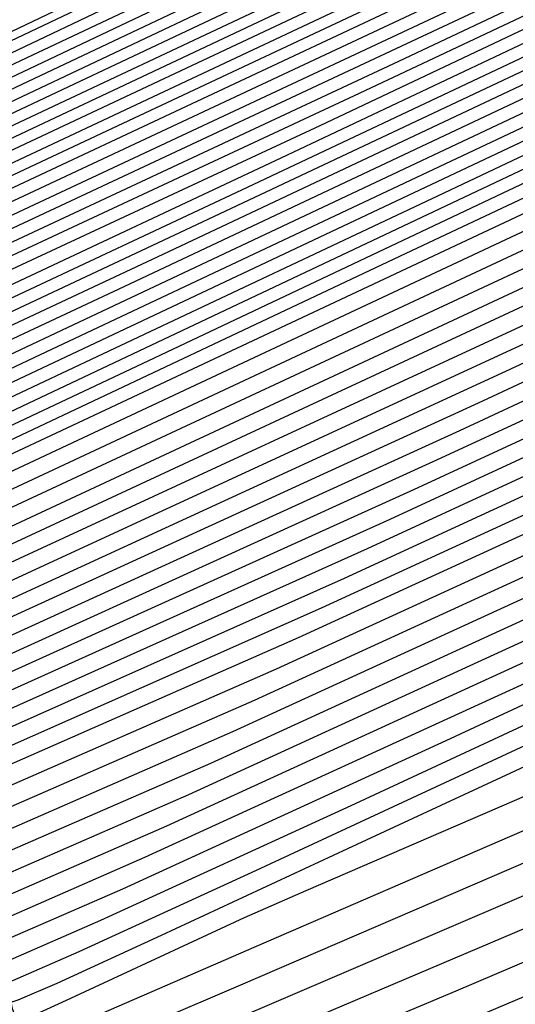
# Model space of a CAD drawing. Extents: x 3249832 to 3255657, y 13789405 to 13793316.
# Tile 358 of 656: x 3254716.21 to 3254717, y 13790585.808 to 13790587.377. Entities that reach past the tile are written whole.
import ezdxf

# ---------------------------------------------------------------- set-up
doc = ezdxf.new("R2010")
doc.units = 0
doc.header["$LTSCALE"] = 100
doc.header["$MEASUREMENT"] = 0
for name, color, linetype in [('GRATIO_CON', 10, 'CONTINUOUS'), ('GRATIO_ICON', 7, 'CONTINUOUS'), ('TARGETS_EAST', 7, 'CONTINUOUS')]:
    doc.layers.add(name, color=color, linetype=linetype)

# ---------------------------------------------------------------- blocks, each defined once
blk = doc.blocks.new('Gratio_032316_contours')
at = {"layer": 'GRATIO_CON', "color": 5, "linetype": 'Continuous', "flags": 128}
for points in [[(3254684.1761, 13790571.2487), (3254696.618, 13790577.4994), (3254707.1969, 13790582.802), (3254713.1074, 13790585.7679), (3254715.2826, 13790586.8659), (3254715.5906, 13790587.0293), (3254715.5881, 13790587.0358), (3254715.5865, 13790587.0411), (3254715.5857, 13790587.0455), (3254715.5857, 13790587.0491), (3254715.5862, 13790587.0517), (3254715.5868, 13790587.0533), (3254715.8668, 13790587.1867), (3254717.823, 13790588.1171), (3254723.1317, 13790590.6428), (3254732.719, 13790595.2041), (3254744.5101, 13790600.8106), (3254755.6802, 13790606.114), (3254763.9812, 13790610.0377), (3254769.4727, 13790612.5918), (3254772.7913, 13790614.058)], [(3254684.968, 13790571.6245), (3254697.0997, 13790577.7194), (3254707.4147, 13790582.8902), (3254713.1775, 13790585.7827), (3254715.2982, 13790586.854), (3254715.5983, 13790587.014), (3254715.5956, 13790587.0209), (3254715.5938, 13790587.0266), (3254715.5929, 13790587.0311), (3254715.5928, 13790587.0347), (3254715.5933, 13790587.0371), (3254715.5941, 13790587.0382), (3254715.8655, 13790587.1668), (3254717.7598, 13790588.067), (3254722.9002, 13790590.5119), (3254732.1888, 13790594.9308), (3254743.6448, 13790600.3775), (3254754.5666, 13790605.5623), (3254762.7944, 13790609.4506), (3254768.3357, 13790612.0281), (3254771.74, 13790613.536)], [(3254685.7599, 13790572.0002), (3254697.5813, 13790577.9395), (3254707.6325, 13790582.9783), (3254713.2477, 13790585.7974), (3254715.3139, 13790586.8421), (3254715.6059, 13790586.9987), (3254715.6031, 13790587.0061), (3254715.6012, 13790587.0121), (3254715.6002, 13790587.0168), (3254715.6, 13790587.0202), (3254715.6005, 13790587.0224), (3254715.6014, 13790587.0231), (3254715.8641, 13790587.1469), (3254717.6967, 13790588.0169), (3254722.6687, 13790590.3811), (3254731.6586, 13790594.6574), (3254742.7795, 13790599.9444), (3254753.4529, 13790605.0106), (3254761.6075, 13790608.8634), (3254767.1987, 13790611.4645), (3254770.6888, 13790613.014), (3254772.5688, 13790613.737)], [(3254686.5518, 13790572.376), (3254698.063, 13790578.1595), (3254707.8503, 13790583.0665), (3254713.3179, 13790585.8122), (3254715.3295, 13790586.8301), (3254715.6136, 13790586.9834), (3254715.6106, 13790586.9912), (3254715.6085, 13790586.9975), (3254715.6074, 13790587.0024), (3254715.6072, 13790587.0058), (3254715.6076, 13790587.0078), (3254715.6086, 13790587.008), (3254715.8627, 13790587.127), (3254717.6335, 13790587.9669), (3254722.4373, 13790590.2503), (3254731.1285, 13790594.3841), (3254741.9141, 13790599.5112), (3254752.3392, 13790604.4589), (3254760.4207, 13790608.2763), (3254766.0618, 13790610.9008), (3254769.6376, 13790612.4919), (3254771.5699, 13790613.2422)], [(3254688.1357, 13790573.1275), (3254699.0263, 13790578.5996), (3254708.2858, 13790583.2427), (3254713.4583, 13790585.8417), (3254715.3608, 13790586.8063), (3254715.6289, 13790586.9528), (3254715.6255, 13790586.9616), (3254715.6232, 13790586.9685), (3254715.6219, 13790586.9736), (3254715.6215, 13790586.977), (3254715.6219, 13790586.9785), (3254715.6231, 13790586.9779), (3254715.86, 13790587.0872), (3254717.5072, 13790587.8667), (3254721.9744, 13790589.9887), (3254730.0682, 13790593.8374), (3254740.1834, 13790598.645), (3254750.1119, 13790603.3555)], [(3254688.9276, 13790573.5033), (3254699.508, 13790578.8196), (3254708.5036, 13790583.3309), (3254713.5284, 13790585.8564), (3254715.3764, 13790586.7943), (3254715.6366, 13790586.9375), (3254715.633, 13790586.9467), (3254715.6306, 13790586.954), (3254715.6292, 13790586.9593), (3254715.6287, 13790586.9626), (3254715.6291, 13790586.9638), (3254715.6304, 13790586.9628), (3254715.8586, 13790587.0673), (3254717.444, 13790587.8166), (3254721.7429, 13790589.8578), (3254729.538, 13790593.5641), (3254739.3181, 13790598.2119), (3254748.9983, 13790602.8038)], [(3254689.7195, 13790573.8791), (3254699.9897, 13790579.0397), (3254708.7214, 13790583.419), (3254713.5986, 13790585.8712), (3254715.392, 13790586.7824), (3254715.6442, 13790586.9223), (3254715.6405, 13790586.9319), (3254715.638, 13790586.9394), (3254715.6364, 13790586.9449), (3254715.6358, 13790586.9482), (3254715.6363, 13790586.9492), (3254715.6377, 13790586.9477), (3254715.8573, 13790587.0474), (3254717.3809, 13790587.7665), (3254721.5114, 13790589.727), (3254729.0078, 13790593.2907), (3254738.4527, 13790597.7787), (3254747.8846, 13790602.2521)], [(3254690.5114, 13790574.2548), (3254700.4713, 13790579.2597), (3254708.9392, 13790583.5072), (3254713.6688, 13790585.8859), (3254715.4077, 13790586.7705), (3254715.6519, 13790586.907), (3254715.648, 13790586.917), (3254715.6453, 13790586.9249), (3254715.6437, 13790586.9305), (3254715.643, 13790586.9338), (3254715.6434, 13790586.9345), (3254715.6449, 13790586.9327), (3254715.8559, 13790587.0275), (3254717.3177, 13790587.7164), (3254721.28, 13790589.5962), (3254728.4777, 13790593.0174), (3254737.5874, 13790597.3456), (3254746.7709, 13790601.7004)], [(3254692.0952, 13790575.0064), (3254701.4347, 13790579.6998), (3254709.3748, 13790583.6834), (3254713.8091, 13790585.9154), (3254715.439, 13790586.7467), (3254715.6673, 13790586.8766), (3254715.6632, 13790586.8877), (3254715.661, 13790586.8953), (3254715.6608, 13790586.8982), (3254715.8536, 13790586.9865), (3254717.1914, 13790587.6161), (3254720.817, 13790589.3346), (3254727.4174, 13790592.4707), (3254735.8567, 13790596.4794), (3254744.5436, 13790600.597), (3254752.1128, 13790604.1664)], [(3254685.2199, 13790571.5024), (3254692.8871, 13790575.3821), (3254701.9163, 13790579.9198), (3254709.5925, 13790583.7716), (3254713.8793, 13790585.9301), (3254715.4546, 13790586.7347), (3254715.6749, 13790586.8612), (3254715.6706, 13790586.8725), (3254715.6682, 13790586.8802), (3254715.6682, 13790586.8829), (3254715.8522, 13790586.9665), (3254717.1283, 13790587.566), (3254720.5856, 13790589.2037), (3254726.8872, 13790592.1973), (3254734.9913, 13790596.0463), (3254743.4299, 13790600.0453), (3254750.9259, 13790603.5792)], [(3254686.2753, 13790572.0114), (3254693.679, 13790575.7579), (3254702.398, 13790580.1398), (3254709.8103, 13790583.8597), (3254713.9495, 13790585.9449), (3254715.4703, 13790586.7228), (3254715.6826, 13790586.8457), (3254715.6781, 13790586.8572), (3254715.6757, 13790586.8649), (3254715.6756, 13790586.8673), (3254715.851, 13790586.9463), (3254717.0652, 13790587.5158), (3254720.3542, 13790589.0728), (3254726.3571, 13790591.924), (3254734.126, 13790595.6131), (3254742.3163, 13790599.4936), (3254749.7391, 13790602.9921)], [(3254687.3306, 13790572.5204), (3254694.471, 13790576.1337), (3254702.8797, 13790580.3599), (3254710.0281, 13790583.9478), (3254714.0197, 13790585.9596), (3254715.486, 13790586.7106), (3254715.6904, 13790586.8298), (3254715.6861, 13790586.841), (3254715.6838, 13790586.8481), (3254715.6839, 13790586.8501), (3254715.8505, 13790586.9246), (3254717.0026, 13790587.4646), (3254720.1229, 13790588.9415), (3254725.827, 13790591.6505), (3254733.2607, 13790595.18), (3254741.2026, 13790598.9419), (3254748.5522, 13790602.4049)], [(3254689.4412, 13790573.5385), (3254696.0548, 13790576.8852), (3254703.843, 13790580.8), (3254710.4637, 13790584.1241), (3254714.1601, 13790585.9891), (3254715.5173, 13790586.6864), (3254715.7061, 13790586.798), (3254715.7019, 13790586.8086), (3254715.7, 13790586.8146), (3254715.7004, 13790586.8156), (3254715.8494, 13790586.8813), (3254716.8773, 13790587.3622), (3254719.6605, 13790588.6789), (3254724.7668, 13790591.1035), (3254731.53, 13790594.3137), (3254738.9753, 13790597.8385), (3254746.1785, 13790601.2307)], [(3254690.4965, 13790574.0475), (3254696.8467, 13790577.2609), (3254704.3247, 13790581.02), (3254710.6814, 13790584.2123), (3254714.2303, 13790586.0038), (3254715.533, 13790586.6743), (3254715.714, 13790586.7821), (3254715.7099, 13790586.7923), (3254715.7081, 13790586.7978), (3254715.7087, 13790586.7983), (3254715.8489, 13790586.8596), (3254716.8147, 13790587.311), (3254719.4293, 13790588.5476), (3254724.2367, 13790590.83), (3254730.6646, 13790593.8806), (3254737.8616, 13790597.2868), (3254744.9917, 13790600.6435)], [(3254691.5518, 13790574.5565), (3254697.6386, 13790577.6367), (3254704.8063, 13790581.24), (3254710.8992, 13790584.3004), (3254714.3004, 13790586.0185), (3254715.5487, 13790586.6622), (3254715.7218, 13790586.7662), (3254715.7178, 13790586.7761), (3254715.7162, 13790586.781), (3254715.7169, 13790586.7811), (3254715.8483, 13790586.838), (3254716.752, 13790587.2598), (3254719.198, 13790588.4163), (3254723.7066, 13790590.5565), (3254729.7993, 13790593.4474), (3254736.7479, 13790596.7351), (3254743.8048, 13790600.0564), (3254750.1441, 13790603.0095)], [(3254692.6071, 13790575.0655), (3254698.4305, 13790578.0125), (3254705.288, 13790581.4601), (3254711.117, 13790584.3885), (3254714.3706, 13790586.0332), (3254715.5644, 13790586.6501), (3254715.7297, 13790586.7503), (3254715.7257, 13790586.7599), (3254715.7243, 13790586.7643), (3254715.7252, 13790586.7639), (3254715.8478, 13790586.8163), (3254716.6894, 13790587.2086), (3254718.9668, 13790588.2849), (3254723.1765, 13790590.283), (3254728.934, 13790593.0143), (3254735.6343, 13790596.1835), (3254742.618, 13790599.4693), (3254749.0072, 13790602.4459)], [(3254691.7685, 13790574.5555), (3254694.7177, 13790576.0836), (3254700.0143, 13790578.764), (3254706.2512, 13790581.9005), (3254711.5522, 13790584.5659), (3254714.5103, 13790586.065), (3254715.5954, 13790586.6284), (3254715.7466, 13790586.7184), (3254715.8482, 13790586.7698), (3254716.5643, 13790587.1058), (3254718.5044, 13790588.0223), (3254722.1163, 13790589.7361), (3254727.2033, 13790592.148), (3254733.407, 13790595.0801), (3254740.2443, 13790598.295), (3254746.7332, 13790601.3185)], [(3254691.9524, 13790574.5689), (3254692.9705, 13790575.1405), (3254695.773, 13790576.5926), (3254700.8063, 13790579.1398), (3254706.7329, 13790582.1204), (3254711.7701, 13790584.6536), (3254714.5808, 13790586.0787), (3254715.6116, 13790586.6148), (3254715.755, 13790586.7009), (3254715.8477, 13790586.748), (3254716.5017, 13790587.0546), (3254718.2731, 13790587.891), (3254721.5863, 13790589.4626), (3254726.338, 13790591.7148), (3254732.2933, 13790594.5284), (3254739.0575, 13790597.7078), (3254745.5962, 13790600.7549)], [(3254692.5832, 13790574.7153), (3254693.0422, 13790574.9924), (3254693.0886, 13790575.0656), (3254693.2076, 13790575.1838), (3254694.1724, 13790575.7255), (3254696.8283, 13790577.1016), (3254701.5982, 13790579.5155), (3254707.2147, 13790582.3403), (3254711.9881, 13790584.7413), (3254714.6513, 13790586.0925), (3254715.6277, 13790586.6012), (3254715.7634, 13790586.6833), (3254715.8472, 13790586.7262), (3254716.4391, 13790587.0034), (3254718.0419, 13790587.7597), (3254721.0562, 13790589.1891), (3254725.4726, 13790591.2817), (3254731.1796, 13790593.9767), (3254737.8706, 13790597.1207), (3254744.4593, 13790600.1912), (3254749.6643, 13790602.5732)], [(3254692.5223, 13790574.6256), (3254693.8324, 13790575.3348), (3254694.3015, 13790575.6152), (3254694.3504, 13790575.6871), (3254694.4629, 13790575.7987), (3254695.3744, 13790576.3105), (3254697.8837, 13790577.6106), (3254702.3901, 13790579.8913), (3254707.6964, 13790582.5602), (3254712.2061, 13790584.8288), (3254714.7221, 13790586.1058), (3254715.6444, 13790586.587), (3254715.7723, 13790586.665), (3254715.8471, 13790586.7039), (3254716.3767, 13790586.9518), (3254717.8108, 13790587.6282), (3254720.5261, 13790588.9155), (3254724.6073, 13790590.8486), (3254730.066, 13790593.425), (3254736.6838, 13790596.5336), (3254743.3223, 13790599.6276), (3254748.6131, 13790602.0511)], [(3254692.5199, 13790574.5458), (3254694.97, 13790575.8408), (3254696.3308, 13790576.574), (3254696.8201, 13790576.8609), (3254696.8741, 13790576.93), (3254696.9733, 13790577.0286), (3254697.7783, 13790577.4805), (3254699.9943, 13790578.6287), (3254703.9739, 13790580.6428), (3254708.66, 13790582.9997), (3254712.6425, 13790585.0035), (3254714.8643, 13790586.1316), (3254715.6786, 13790586.5571), (3254715.7913, 13790586.6268), (3254715.848, 13790586.6577), (3254716.2527, 13790586.8476), (3254717.3489, 13790587.3648), (3254719.4661, 13790588.3683), (3254722.8766, 13790589.9822), (3254727.8386, 13790592.3216), (3254734.3101, 13790595.3593), (3254741.0483, 13790598.5002), (3254746.5107, 13790601.007)], [(3254690.7614, 13790573.5823), (3254693.6995, 13790575.131), (3254696.1939, 13790576.4485), (3254697.5799, 13790577.1935), (3254698.0794, 13790577.4837), (3254698.1359, 13790577.5514), (3254698.2286, 13790577.6435), (3254698.9803, 13790578.0655), (3254701.0496, 13790579.1377), (3254704.7659, 13790581.0185), (3254709.1418, 13790583.2195), (3254712.8607, 13790585.0908), (3254714.9354, 13790586.1445), (3254715.6957, 13790586.5422), (3254715.8008, 13790586.6077), (3254715.8484, 13790586.6346), (3254716.1906, 13790586.7956), (3254717.1179, 13790587.2331), (3254718.9361, 13790588.0947), (3254722.0113, 13790589.5491), (3254726.725, 13790591.7699), (3254733.1232, 13790594.7722), (3254739.9114, 13790597.9366), (3254745.4594, 13790600.485)], [(3254691.8891, 13790574.1408), (3254694.879, 13790575.7162), (3254697.4178, 13790577.0561), (3254698.8291, 13790577.8131), (3254699.3387, 13790578.1066), (3254699.3977, 13790578.1728), (3254699.4838, 13790578.2584), (3254700.1822, 13790578.6505), (3254702.1049, 13790579.6467), (3254705.5578, 13790581.3942), (3254709.6236, 13790583.4393), (3254713.0789, 13790585.1781), (3254715.0065, 13790586.1574), (3254715.7128, 13790586.5273), (3254715.8103, 13790586.5886), (3254715.8489, 13790586.6115), (3254716.1286, 13790586.7435), (3254716.887, 13790587.1013), (3254718.4061, 13790587.8211), (3254721.146, 13790589.1159), (3254725.6113, 13790591.2182), (3254731.9364, 13790594.185)], [(3254700.739, 13790578.8733), (3254701.3842, 13790579.2355), (3254703.1602, 13790580.1557), (3254706.3497, 13790581.7699), (3254710.1054, 13790583.6589), (3254713.2973, 13790585.2645), (3254715.0779, 13790586.1684), (3254715.7302, 13790586.5099), (3254715.8195, 13790586.5677), (3254715.8167, 13790586.5744), (3254715.8158, 13790586.5773), (3254715.8161, 13790586.5776), (3254715.8482, 13790586.5908), (3254716.0664, 13790586.6917), (3254716.656, 13790586.9696), (3254717.8761, 13790587.5475), (3254720.2806, 13790588.6828), (3254724.4976, 13790590.6665), (3254730.7495, 13790593.5979)], [(3254701.0893, 13790578.8791), (3254702.5767, 13790579.6718), (3254703.1167, 13790579.9751), (3254703.1831, 13790580.0372), (3254703.2495, 13790580.1032), (3254703.7881, 13790580.4056), (3254705.2708, 13790581.1738), (3254707.9336, 13790582.5214), (3254711.069, 13790584.0984), (3254713.7337, 13790585.4389), (3254715.2203, 13790586.1935), (3254715.7648, 13790586.4786), (3254715.8393, 13790586.5272), (3254715.8369, 13790586.5335), (3254715.8358, 13790586.5368), (3254715.8357, 13790586.538), (3254715.8493, 13790586.5443), (3254715.9424, 13790586.5876), (3254716.1941, 13790586.7062), (3254716.816, 13790587.0003), (3254718.55, 13790587.8165), (3254722.2703, 13790589.5631), (3254728.3759, 13790592.4236)], [(3254699.5972, 13790578.0569), (3254702.3132, 13790579.4867), (3254703.8259, 13790580.2913), (3254704.376, 13790580.5979), (3254704.4449, 13790580.6586), (3254704.5048, 13790580.7181), (3254704.9901, 13790580.9906), (3254706.3261, 13790581.6828), (3254708.7255, 13790582.8971), (3254711.5508, 13790584.3181), (3254713.952, 13790585.526), (3254715.2915, 13790586.206), (3254715.7822, 13790586.463), (3254715.8492, 13790586.507), (3254715.8469, 13790586.513), (3254715.8458, 13790586.5165), (3254715.8455, 13790586.5183), (3254715.8498, 13790586.521), (3254715.8804, 13790586.5355), (3254715.9632, 13790586.5745), (3254716.286, 13790586.7267), (3254717.6847, 13790587.3833), (3254721.1566, 13790589.0114), (3254727.189, 13790591.8365)], [(3254700.7768, 13790578.6421), (3254703.5371, 13790580.0944), (3254705.0751, 13790580.9109), (3254705.6353, 13790581.2207), (3254705.7067, 13790581.2801), (3254705.76, 13790581.333), (3254706.1921, 13790581.5756), (3254707.3814, 13790582.1918), (3254709.5175, 13790583.2728), (3254712.0326, 13790584.5379), (3254714.1702, 13790585.6132), (3254715.3627, 13790586.2185), (3254715.7995, 13790586.4474), (3254715.8591, 13790586.4866), (3254715.8571, 13790586.4921), (3254715.8561, 13790586.4954), (3254715.8558, 13790586.4971), (3254716.0291, 13790586.5789), (3254717.2419, 13790587.147), (3254720.5334, 13790588.689), (3254726.4243, 13790591.447), (3254733.3619, 13790594.6822)], [(3254698.6556, 13790577.4919), (3254701.9564, 13790579.2273), (3254704.7609, 13790580.702), (3254706.3242, 13790581.5304), (3254706.8946, 13790581.8436), (3254706.9685, 13790581.9015), (3254707.0152, 13790581.9479), (3254707.394, 13790582.1606), (3254708.4368, 13790582.7009), (3254710.3094, 13790583.6486), (3254712.5144, 13790584.7576), (3254714.3884, 13790585.7003), (3254715.4339, 13790586.231), (3254715.8168, 13790586.4317), (3254715.8691, 13790586.4661), (3254715.8673, 13790586.4709), (3254715.8666, 13790586.4736), (3254715.8666, 13790586.4746), (3254716.0343, 13790586.5527), (3254717.205, 13790587.0999), (3254720.3813, 13790588.5869), (3254726.0653, 13790591.2475), (3254732.7589, 13790594.3687)], [(3254700.911, 13790578.6089), (3254704.3155, 13790580.3977), (3254707.2087, 13790581.9173), (3254708.8226, 13790582.7696), (3254709.4132, 13790583.0892), (3254709.4922, 13790583.1444), (3254709.5257, 13790583.1778), (3254709.798, 13790583.3306), (3254710.5474, 13790583.7189), (3254711.8932, 13790584.4001), (3254713.478, 13790585.1973), (3254714.8247, 13790585.8755), (3254715.5759, 13790586.2579), (3254715.8513, 13790586.4026), (3254715.8897, 13790586.4263), (3254716.0452, 13790586.4993), (3254717.1314, 13790587.0056), (3254720.077, 13790588.3828), (3254725.3472, 13790590.8485), (3254731.553, 13790593.7418)], [(3254699.1029, 13790577.6187), (3254702.0388, 13790579.1675), (3254705.495, 13790580.9829), (3254708.4325, 13790582.525), (3254710.0718, 13790583.3891), (3254710.6725, 13790583.7121), (3254710.754, 13790583.7659), (3254710.781, 13790583.7927), (3254710.9999, 13790583.9156), (3254711.6027, 13790584.2279), (3254712.6852, 13790584.7758), (3254713.9598, 13790585.417), (3254715.0429, 13790585.9625), (3254715.6472, 13790586.27), (3254715.8688, 13790586.3861), (3254715.9002, 13790586.4045), (3254716.0503, 13790586.4733), (3254717.0945, 13790586.9586), (3254719.9249, 13790588.2807), (3254724.9882, 13790590.649), (3254730.95, 13790593.4284)], [(3254700.1865, 13790578.1548), (3254703.1665, 13790579.726), (3254706.6746, 13790581.568), (3254709.6564, 13790583.1326), (3254711.321, 13790584.0087), (3254711.9318, 13790584.3349), (3254712.0158, 13790584.3873), (3254712.0362, 13790584.4076), (3254712.2019, 13790584.5006), (3254712.658, 13790584.7369), (3254713.4771, 13790585.1515), (3254714.4416, 13790585.6367), (3254715.2612, 13790586.0495), (3254715.7184, 13790586.2822), (3254715.8859, 13790586.3706), (3254715.9089, 13790586.3857), (3254715.9087, 13790586.3872), (3254715.9095, 13790586.3868), (3254715.9111, 13790586.3845), (3254716.0564, 13790586.4474), (3254717.0585, 13790586.9111), (3254719.7731, 13790588.1784), (3254724.6292, 13790590.4494), (3254730.3471, 13790593.1149)], [(3254701.2702, 13790578.6908), (3254704.2942, 13790580.2845), (3254707.8541, 13790582.1532), (3254710.8802, 13790583.7402), (3254712.5702, 13790584.6282), (3254713.1911, 13790584.9578), (3254713.2776, 13790585.0087), (3254713.2914, 13790585.0225), (3254713.4039, 13790585.0856), (3254713.7133, 13790585.246), (3254714.269, 13790585.5272), (3254714.9234, 13790585.8564), (3254715.4795, 13790586.1365), (3254715.7897, 13790586.2944), (3254715.9033, 13790586.3543), (3254715.9191, 13790586.3645), (3254715.9192, 13790586.3653), (3254715.9202, 13790586.3644), (3254715.9222, 13790586.3617), (3254716.0619, 13790586.421), (3254717.0218, 13790586.864), (3254719.6211, 13790588.0763), (3254724.2702, 13790590.2499), (3254729.7441, 13790592.8014)], [(3254691.0121, 13790572.8429), (3254693.6234, 13790574.3309), (3254696.5687, 13790575.9783), (3254699.0297, 13790577.3495), (3254700.4885, 13790578.1685), (3254701.6296, 13790578.7987), (3254703.4376, 13790579.763), (3254706.5497, 13790581.4016), (3254710.2132, 13790583.3237), (3254713.3279, 13790584.9557), (3254715.0692, 13790585.8682), (3254715.7163, 13790586.2075), (3254715.8239, 13790586.264), (3254715.8528, 13790586.2788), (3254715.887, 13790586.296), (3254715.9164, 13790586.3105), (3254715.9334, 13790586.3181), (3254715.9409, 13790586.3194), (3254715.9444, 13790586.3161), (3254716.0728, 13790586.3683), (3254716.9484, 13790586.7696), (3254719.317, 13790587.8721), (3254723.5521, 13790589.8509), (3254728.5382, 13790592.1745)], [(3254691.9191, 13790573.2857), (3254694.5673, 13790574.7946), (3254697.5541, 13790576.465), (3254700.05, 13790577.8549), (3254701.523, 13790578.6809), (3254702.6327, 13790579.2936), (3254704.3365, 13790580.2023), (3254707.26, 13790581.7415), (3254710.7015, 13790583.5471), (3254713.6273, 13790585.0804), (3254715.2623, 13790585.9375), (3254715.8645, 13790586.2537), (3254715.9507, 13790586.2992), (3254715.9513, 13790586.2989), (3254715.9528, 13790586.2973), (3254715.9556, 13790586.2932), (3254716.0783, 13790586.3419), (3254716.9117, 13790586.7225), (3254719.1649, 13790587.7699), (3254723.1931, 13790589.6514), (3254727.9352, 13790591.8611)], [(3254691.1289, 13790572.7074), (3254692.8262, 13790573.7285), (3254695.5111, 13790575.2584), (3254698.5396, 13790576.9517), (3254701.0703, 13790578.3603), (3254702.5566, 13790579.1927), (3254703.629, 13790579.7849), (3254705.2126, 13790580.6296), (3254707.9188, 13790582.0544), (3254711.1043, 13790583.7259), (3254713.8124, 13790585.1457), (3254715.3255, 13790585.9397), (3254715.8827, 13790586.2333), (3254715.9621, 13790586.2761), (3254715.9625, 13790586.2763), (3254715.9639, 13790586.2747), (3254715.9669, 13790586.2704), (3254716.0838, 13790586.3155), (3254716.875, 13790586.6753), (3254719.0129, 13790587.6678), (3254722.8341, 13790589.4518), (3254727.3323, 13790591.5476)], [(3254692.0127, 13790573.1362), (3254693.7333, 13790574.1713), (3254696.455, 13790575.7221), (3254699.525, 13790577.4384), (3254702.0906, 13790578.8657), (3254703.5901, 13790579.7046), (3254704.6253, 13790580.2762), (3254706.0887, 13790581.057), (3254708.5775, 13790582.3673), (3254711.5071, 13790583.9048), (3254713.9975, 13790585.2109), (3254715.3888, 13790585.942), (3254715.9008, 13790586.2129), (3254715.9735, 13790586.2531), (3254715.9737, 13790586.2537), (3254715.975, 13790586.2522), (3254715.9781, 13790586.2475), (3254716.0893, 13790586.2892), (3254716.8383, 13790586.6281), (3254718.8608, 13790587.5657), (3254722.4751, 13790589.2523), (3254726.7293, 13790591.2342), (3254730.3544, 13790592.9064)], [(3254692.5237, 13790573.0777), (3254692.8909, 13790573.3927), (3254693.7803, 13790573.994), (3254695.5475, 13790575.0569), (3254698.3428, 13790576.6495), (3254701.4959, 13790578.4118), (3254704.1312, 13790579.8766), (3254705.6573, 13790580.7284), (3254706.6179, 13790581.2589), (3254707.8409, 13790581.9116), (3254709.8949, 13790582.9932), (3254712.3127, 13790584.2624), (3254714.3677, 13790585.3414), (3254715.5154, 13790585.9462), (3254715.9384, 13790586.1699), (3254716.0007, 13790586.1996), (3254716.0998, 13790586.236), (3254716.7645, 13790586.534), (3254718.5565, 13790587.3616), (3254721.7569, 13790588.8533), (3254725.5234, 13790590.6072), (3254728.7326, 13790592.0876)], [(3254702.4813, 13790578.8985), (3254705.1516, 13790580.382), (3254706.6909, 13790581.2403), (3254707.6142, 13790581.7502), (3254708.717, 13790582.339), (3254710.5537, 13790583.3061), (3254712.7155, 13790584.4412), (3254714.5528, 13790585.4066), (3254715.5787, 13790585.9484), (3254715.9566, 13790586.1493), (3254716.0125, 13790586.176), (3254716.1056, 13790586.2094), (3254716.728, 13790586.4867), (3254718.4045, 13790587.2595), (3254721.3979, 13790588.6538), (3254724.9204, 13790590.2938), (3254727.9217, 13790591.6781)], [(3254700.2305, 13790577.577), (3254703.4667, 13790579.3852), (3254706.1719, 13790580.8874), (3254707.7245, 13790581.7521), (3254708.6106, 13790582.2416), (3254709.5931, 13790582.7663), (3254711.2124, 13790583.619), (3254713.1183, 13790584.6201), (3254714.7379, 13790585.4718), (3254715.642, 13790585.9507), (3254715.9748, 13790586.1288), (3254716.0242, 13790586.1525), (3254716.1114, 13790586.1827), (3254716.6914, 13790586.4394), (3254718.2526, 13790587.1573), (3254721.0389, 13790588.4543), (3254724.3174, 13790589.9803), (3254727.1107, 13790591.2687)], [(3254701.1744, 13790578.0407), (3254704.4521, 13790579.8719), (3254707.1922, 13790581.3929), (3254708.7581, 13790582.264), (3254709.6069, 13790582.7329), (3254710.4692, 13790583.1937), (3254711.8711, 13790583.9319), (3254713.5211, 13790584.7989), (3254714.923, 13790585.5371), (3254715.7052, 13790585.9529), (3254715.993, 13790586.1082), (3254716.0359, 13790586.1289), (3254716.1172, 13790586.156), (3254716.6549, 13790586.3921), (3254718.1006, 13790587.0552), (3254720.6799, 13790588.2547), (3254723.7145, 13790589.6669), (3254726.2998, 13790590.8593), (3254727.7982, 13790591.5265)], [(3254703.0621, 13790578.9681), (3254706.423, 13790580.8453), (3254709.2328, 13790582.4037), (3254710.8252, 13790583.2878), (3254711.5995, 13790583.7155), (3254712.2214, 13790584.0483), (3254713.1886, 13790584.5577), (3254714.3269, 13790585.1559), (3254715.2941, 13790585.6652), (3254715.8336, 13790585.9524), (3254716.0313, 13790586.0613), (3254716.0585, 13790586.0801), (3254716.0583, 13790586.0819), (3254716.0598, 13790586.0806), (3254716.0634, 13790586.0753), (3254716.133, 13790586.0953), (3254716.5847, 13790586.2924), (3254717.7979, 13790586.8485), (3254719.9623, 13790587.855), (3254722.5086, 13790589.0399), (3254724.678, 13790590.0404), (3254725.9429, 13790590.6036), (3254726.702, 13790590.9159), (3254727.5851, 13790591.2734)], [(3254710.2531, 13790582.9091), (3254711.8588, 13790583.7997), (3254712.5958, 13790584.2069), (3254713.0975, 13790584.4757), (3254713.8473, 13790584.8706), (3254714.7299, 13790585.3343), (3254715.4797, 13790585.7292), (3254715.898, 13790585.9519), (3254716.0513, 13790586.0363), (3254716.0726, 13790586.0508), (3254716.0729, 13790586.0522), (3254716.0746, 13790586.0509), (3254716.0782, 13790586.046), (3254716.1413, 13790586.0642), (3254716.5498, 13790586.2423), (3254717.6467, 13790586.7451), (3254719.6035, 13790587.6551), (3254721.9057, 13790588.7264), (3254723.867, 13790589.631), (3254725.0153, 13790590.1422), (3254725.7337, 13790590.4384), (3254726.6191, 13790590.7994), (3254728.1014, 13790591.4258)], [(3254711.2735, 13790583.4146), (3254712.8924, 13790584.3116), (3254713.5921, 13790584.6982), (3254713.9736, 13790584.903), (3254714.5061, 13790585.1835), (3254715.1328, 13790585.5128), (3254715.6653, 13790585.7932), (3254715.9624, 13790585.9513), (3254716.0713, 13790586.0113), (3254716.0867, 13790586.0216), (3254716.0874, 13790586.0225), (3254716.0894, 13790586.0212), (3254716.093, 13790586.0168), (3254716.1496, 13790586.033), (3254716.5148, 13790586.1922), (3254717.4954, 13790586.6417), (3254719.2447, 13790587.4552), (3254721.3027, 13790588.4128), (3254723.0561, 13790589.2215), (3254724.0877, 13790589.6807), (3254724.7653, 13790589.9609), (3254725.6531, 13790590.3253), (3254727.1525, 13790590.9606)], [(3254709.3793, 13790582.3055), (3254712.2938, 13790583.92), (3254713.926, 13790584.8234), (3254714.5884, 13790585.1895), (3254714.8497, 13790585.3304), (3254715.1648, 13790585.4963), (3254715.5357, 13790585.6912), (3254715.8509, 13790585.8572), (3254716.0267, 13790585.9508), (3254716.0914, 13790585.9863), (3254716.1009, 13790585.9923), (3254716.102, 13790585.9927), (3254716.1042, 13790585.9915), (3254716.1077, 13790585.9875), (3254716.1578, 13790586.0018), (3254716.4798, 13790586.1421), (3254717.3441, 13790586.5383), (3254718.8859, 13790587.2553), (3254720.6998, 13790588.0993)], [(3254702.5906, 13790578.2673), (3254704.5244, 13790579.4329), (3254707.5692, 13790581.1695), (3254710.9985, 13790583.0851), (3254713.864, 13790584.673), (3254715.4593, 13790585.5568), (3254716.0468, 13790585.8839), (3254716.1309, 13790585.932), (3254716.1321, 13790585.9327), (3254716.1344, 13790585.9319), (3254716.1375, 13790585.929), (3254716.1744, 13790585.9394), (3254716.4098, 13790586.042), (3254717.0415, 13790586.3315), (3254718.1683, 13790586.8555), (3254719.4939, 13790587.4723), (3254720.6233, 13790587.9932), (3254721.3048, 13790588.2964), (3254721.8603, 13790588.5284), (3254722.7552, 13790588.9032), (3254724.306, 13790589.5652), (3254726.2341, 13790590.3812), (3254728.1119, 13790591.1491)], [(3254711.3447, 13790583.2193), (3254714.0292, 13790584.7085), (3254715.5225, 13790585.5385), (3254716.0713, 13790585.8475), (3254716.1482, 13790585.8954), (3254716.1471, 13790585.8987), (3254716.1467, 13790585.9009), (3254716.1471, 13790585.9023), (3254716.1482, 13790585.9028), (3254716.1501, 13790585.9021), (3254716.1527, 13790585.8997), (3254716.1828, 13790585.9082), (3254716.3749, 13790585.9919), (3254716.8902, 13790586.2281), (3254717.8095, 13790586.6556), (3254718.891, 13790587.1588), (3254719.8124, 13790587.5838), (3254720.3772, 13790587.8349), (3254720.8919, 13790588.051), (3254721.7892, 13790588.4292), (3254723.3571, 13790589.1), (3254725.3073, 13790589.926), (3254727.2068, 13790590.7028)], [(3254711.6908, 13790583.3536), (3254714.1943, 13790584.7444), (3254715.5857, 13790585.521), (3254716.096, 13790585.8124), (3254716.1664, 13790585.8601), (3254716.1645, 13790585.8656), (3254716.1637, 13790585.8693), (3254716.1637, 13790585.8715), (3254716.1645, 13790585.8725), (3254716.1659, 13790585.8722), (3254716.1679, 13790585.8704), (3254716.1912, 13790585.877), (3254716.3399, 13790585.9418), (3254716.7389, 13790586.1247), (3254717.4507, 13790586.4557), (3254718.2881, 13790586.8453), (3254719.0015, 13790587.1744), (3254719.4495, 13790587.3735), (3254719.9236, 13790587.5735), (3254720.8232, 13790587.9552), (3254722.4083, 13790588.6348), (3254724.3805, 13790589.4707), (3254726.3018, 13790590.2565), (3254727.8228, 13790590.829)], [(3254709.2429, 13790581.9209), (3254712.0369, 13790583.4878), (3254714.3594, 13790584.7803), (3254715.6488, 13790585.5035), (3254716.1207, 13790585.7773), (3254716.1846, 13790585.8249), (3254716.182, 13790585.8325), (3254716.1806, 13790585.8376), (3254716.1803, 13790585.8408), (3254716.1807, 13790585.8423), (3254716.1817, 13790585.8424), (3254716.1831, 13790585.8412), (3254716.1996, 13790585.8458), (3254716.305, 13790585.8917), (3254716.5876, 13790586.0213), (3254717.0919, 13790586.2558), (3254717.6851, 13790586.5318), (3254718.1906, 13790586.7649), (3254718.5219, 13790586.912), (3254718.9553, 13790587.096), (3254719.8572, 13790587.4811)], [(3254710.3587, 13790582.4219), (3254712.7291, 13790583.7564), (3254714.6896, 13790584.8521), (3254715.7751, 13790585.4686), (3254716.1701, 13790585.7071), (3254716.221, 13790585.7544), (3254716.2168, 13790585.7662), (3254716.2147, 13790585.7742), (3254716.2138, 13790585.779), (3254716.2163, 13790585.7824), (3254716.2349, 13790585.7914), (3254716.285, 13790585.8145), (3254716.3743, 13790585.856), (3254716.4793, 13790585.9048), (3254716.5687, 13790585.9461), (3254716.6667, 13790585.9891), (3254717.0186, 13790586.141), (3254717.9253, 13790586.5331), (3254719.5618, 13790587.2394), (3254721.6001, 13790588.105), (3254723.5867, 13790588.9177), (3254725.1595, 13790589.5097), (3254726.3237, 13790589.8906), (3254727.1764, 13790590.1143)], [(3254710.9166, 13790582.6724), (3254713.0752, 13790583.8906), (3254714.8547, 13790584.888), (3254715.8383, 13790585.451), (3254716.1948, 13790585.6717), (3254716.2394, 13790585.7183), (3254716.2347, 13790585.7313), (3254716.2323, 13790585.7394), (3254716.2314, 13790585.7439), (3254716.2759, 13790585.7651), (3254716.5879, 13790585.9004), (3254717.4346, 13790586.2669), (3254718.9689, 13790586.9291), (3254720.8885, 13790587.7431), (3254722.7769, 13790588.5127), (3254724.2999, 13790589.0821), (3254725.4523, 13790589.4565), (3254726.3108, 13790589.6812), (3254726.9443, 13790589.799), (3254727.3896, 13790589.8421)], [(3254711.4745, 13790582.923), (3254713.4214, 13790584.0249), (3254715.0198, 13790584.9239), (3254715.9014, 13790585.4335), (3254716.2196, 13790585.6362), (3254716.2579, 13790585.6816), (3254716.2528, 13790585.6948), (3254716.2505, 13790585.7021), (3254716.2502, 13790585.705), (3254716.2897, 13790585.7221), (3254716.5628, 13790585.8388), (3254717.3024, 13790586.1575), (3254718.6446, 13790586.7356), (3254720.3392, 13790587.4516), (3254722.0389, 13790588.1389), (3254723.4616, 13790588.6638), (3254724.5834, 13790589.0236), (3254725.4451, 13790589.248), (3254726.0855, 13790589.3672), (3254726.5354, 13790589.4112), (3254726.8236, 13790589.4102), (3254726.984, 13790589.3911), (3254727.0708, 13790589.3672), (3254727.1431, 13790589.3483)], [(3254710.4145, 13790582.2199), (3254712.0325, 13790583.1735), (3254713.7675, 13790584.1592), (3254715.1849, 13790584.9598), (3254715.9646, 13790585.4159), (3254716.2443, 13790585.6006), (3254716.2764, 13790585.6449), (3254716.2708, 13790585.6584), (3254716.2688, 13790585.6647), (3254716.2689, 13790585.6661), (3254716.3035, 13790585.6791), (3254716.5377, 13790585.7772), (3254717.1703, 13790586.0481), (3254718.3204, 13790586.5422), (3254719.7898, 13790587.1601), (3254721.301, 13790587.765)], [(3254710.9226, 13790582.2762), (3254711.887, 13790582.9167), (3254713.1483, 13790583.6745), (3254714.4597, 13790584.4278), (3254715.5151, 13790585.0318), (3254716.0909, 13790585.3812), (3254716.2943, 13790585.5293), (3254716.3154, 13790585.5687), (3254716.3337, 13790585.5874), (3254716.4878, 13790585.6532), (3254716.906, 13790585.8293), (3254717.6718, 13790586.1553), (3254718.6911, 13790586.5771), (3254719.8251, 13790587.0174), (3254720.9468, 13790587.4089)], [(3254711.7558, 13790582.6771), (3254712.6233, 13790583.265), (3254713.7062, 13790583.9249), (3254714.8061, 13790584.5614), (3254715.6811, 13790585.0655), (3254716.1561, 13790585.3589), (3254716.3225, 13790585.486), (3254716.3382, 13790585.5225), (3254716.3505, 13790585.5392), (3254716.4645, 13790585.5885), (3254716.7746, 13790585.7186), (3254717.3478, 13790585.9614), (3254718.1418, 13790586.2856), (3254719.0872, 13790586.6436), (3254720.1085, 13790586.9906), (3254721.1081, 13790587.2919), (3254721.9825, 13790587.5155)]]:
    blk.add_lwpolyline(points, dxfattribs=at)
at = {"layer": 'GRATIO_ICON', "color": 7, "linetype": 'Continuous', "flags": 128}
for points in [[(3254683.3842, 13790570.8729), (3254696.1363, 13790577.2794), (3254706.9791, 13790582.7139), (3254713.0372, 13790585.7532), (3254715.2669, 13790586.8778), (3254715.5829, 13790587.0446), (3254715.5806, 13790587.0506), (3254715.5791, 13790587.0557), (3254715.5784, 13790587.0599), (3254715.8668, 13790587.2007), (3254717.8851, 13790588.1638), (3254723.3626, 13790590.7721), (3254733.249, 13790595.477), (3254745.3755, 13790601.2437), (3254756.7939, 13790606.6657), (3254765.1681, 13790610.6249), (3254770.6097, 13790613.1555), (3254773.8425, 13790614.5801)], [(3254687.3437, 13790572.7518), (3254698.5447, 13790578.3795), (3254708.0681, 13790583.1546), (3254713.3881, 13790585.8269), (3254715.3451, 13790586.8182), (3254715.6212, 13790586.9681), (3254715.6181, 13790586.9764), (3254715.6159, 13790586.983), (3254715.6147, 13790586.988), (3254715.6143, 13790586.9914), (3254715.6148, 13790586.9931), (3254715.6159, 13790586.993), (3254715.8614, 13790587.1071), (3254717.5703, 13790587.9168), (3254722.2058, 13790590.1195), (3254730.5983, 13790594.1107), (3254741.0488, 13790599.0781), (3254751.2256, 13790603.9072), (3254759.2338, 13790607.6892), (3254764.9248, 13790610.3372), (3254768.5864, 13790611.9699), (3254770.5711, 13790612.7474), (3254771.4904, 13790612.9949)], [(3254691.3033, 13790574.6306), (3254700.953, 13790579.4797), (3254709.157, 13790583.5953), (3254713.739, 13790585.9006), (3254715.4233, 13790586.7586), (3254715.6595, 13790586.8917), (3254715.6555, 13790586.9022), (3254715.6527, 13790586.9104), (3254715.6509, 13790586.9161), (3254715.6502, 13790586.9194), (3254715.6506, 13790586.9199), (3254715.6522, 13790586.9176), (3254715.8545, 13790587.0076), (3254717.2545, 13790587.6664), (3254721.0485, 13790589.4654), (3254727.9475, 13790592.744), (3254736.722, 13790596.9125), (3254745.6573, 13790601.1487)], [(3254688.3859, 13790573.0294), (3254695.2629, 13790576.5094), (3254703.3613, 13790580.5799), (3254710.2459, 13790584.036), (3254714.0899, 13790585.9743), (3254715.5017, 13790586.6985), (3254715.6983, 13790586.8139), (3254715.694, 13790586.8248), (3254715.6919, 13790586.8313), (3254715.6921, 13790586.8328), (3254715.8499, 13790586.903), (3254716.9399, 13790587.4134), (3254719.8917, 13790588.8102), (3254725.2969, 13790591.377), (3254732.3953, 13790594.7468), (3254740.0889, 13790598.3902), (3254747.3654, 13790601.8178)], [(3254690.5665, 13790573.9705), (3254693.6624, 13790575.5746), (3254699.2224, 13790578.3883), (3254705.7695, 13790581.6806), (3254711.3343, 13790584.4782), (3254714.4398, 13790586.0512), (3254715.5792, 13790586.642), (3254715.7382, 13790586.736), (3254715.8487, 13790586.7915), (3254716.6269, 13790587.157), (3254718.7356, 13790588.1536), (3254722.6464, 13790590.0095), (3254728.0686, 13790592.5811), (3254734.5206, 13790595.6318), (3254741.4312, 13790598.8821), (3254747.8702, 13790601.8822)], [(3254691.3403, 13790573.9607), (3254693.7462, 13790575.2332), (3254695.0816, 13790575.9544), (3254695.5608, 13790576.2381), (3254695.6123, 13790576.3085), (3254695.7181, 13790576.4136), (3254696.5764, 13790576.8955), (3254698.939, 13790578.1197), (3254703.182, 13790580.267), (3254708.1782, 13790582.7799), (3254712.4243, 13790584.9162), (3254714.7932, 13790586.1187), (3254715.6615, 13790586.5721), (3254715.7818, 13790586.6459), (3254715.8476, 13790586.6808), (3254716.3147, 13790586.8997), (3254717.5799, 13790587.4965), (3254719.9961, 13790588.6419), (3254723.742, 13790590.4154), (3254728.9523, 13790592.8733), (3254735.4969, 13790595.9464), (3254742.1853, 13790599.0639), (3254747.5619, 13790601.5291)], [(3254701.3275, 13790579.0522), (3254701.8574, 13790579.3522), (3254701.9213, 13790579.4157), (3254701.9943, 13790579.4882), (3254702.5862, 13790579.8206), (3254704.2155, 13790580.6648), (3254707.1417, 13790582.1457), (3254710.5872, 13790583.8786), (3254713.5155, 13790585.3517), (3254715.1491, 13790586.181), (3254715.7475, 13790586.4943), (3254715.8294, 13790586.5475), (3254715.8268, 13790586.5539), (3254715.8258, 13790586.5571), (3254715.8259, 13790586.5578), (3254715.8488, 13790586.5675), (3254716.0044, 13790586.6397), (3254716.4251, 13790586.8379), (3254717.3461, 13790587.2739), (3254719.4153, 13790588.2496), (3254723.384, 13790590.1148), (3254729.5627, 13790593.0108)], [(3254699.7833, 13790578.0504), (3254703.1359, 13790579.8125), (3254705.9848, 13790581.3097), (3254707.5734, 13790582.15), (3254708.1539, 13790582.4664), (3254708.2303, 13790582.523), (3254708.2705, 13790582.5628), (3254708.596, 13790582.7456), (3254709.4921, 13790583.2099), (3254711.1013, 13790584.0243), (3254712.9962, 13790584.9773), (3254714.6066, 13790585.7875), (3254715.5051, 13790586.2435), (3254715.8341, 13790586.416), (3254715.8791, 13790586.4455), (3254715.8776, 13790586.4496), (3254715.877, 13790586.4518), (3254715.8774, 13790586.4522), (3254716.0395, 13790586.5265), (3254717.1682, 13790587.0528), (3254720.2291, 13790588.4848), (3254725.7062, 13790591.048), (3254732.1559, 13790594.0553)], [(3254702.3539, 13790579.2269), (3254705.422, 13790580.843), (3254709.0337, 13790582.7384), (3254712.1041, 13790584.3479), (3254713.8194, 13790585.2478), (3254714.4504, 13790585.5806), (3254714.5394, 13790585.6302), (3254714.5467, 13790585.6374), (3254714.6058, 13790585.6706), (3254714.7686, 13790585.755), (3254715.061, 13790585.9029), (3254715.4052, 13790586.0761), (3254715.6977, 13790586.2234), (3254715.8609, 13790586.3065), (3254715.9208, 13790586.338), (3254715.9293, 13790586.3432), (3254715.9297, 13790586.3434), (3254715.931, 13790586.3421), (3254715.9333, 13790586.3389), (3254716.0673, 13790586.3947), (3254716.9851, 13790586.8168), (3254719.469, 13790587.9742), (3254723.9112, 13790590.0504), (3254729.1411, 13790592.488)], [(3254692.019, 13790572.9713), (3254692.8965, 13790573.5651), (3254694.6404, 13790574.6141), (3254697.3989, 13790576.1858), (3254700.5104, 13790577.9251), (3254703.1109, 13790579.3712), (3254704.6237, 13790580.2165), (3254705.6216, 13790580.7676), (3254706.9648, 13790581.4843), (3254709.2362, 13790582.6803), (3254711.9099, 13790584.0836), (3254714.1826, 13790585.2761), (3254715.4522, 13790585.944), (3254715.9201, 13790586.1905), (3254715.989, 13790586.2232), (3254716.094, 13790586.2627), (3254716.801, 13790586.5812), (3254718.7085, 13790587.4638), (3254722.1159, 13790589.0529), (3254726.1263, 13790590.9207), (3254729.5435, 13790592.497)], [(3254702.1182, 13790578.5044), (3254705.4376, 13790580.3586), (3254708.2125, 13790581.8983), (3254709.7916, 13790582.7759), (3254710.6032, 13790583.2242), (3254711.3453, 13790583.621), (3254712.5299, 13790584.2448), (3254713.924, 13790584.9774), (3254715.1086, 13790585.6012), (3254715.7695, 13790585.9526), (3254716.0127, 13790586.0838), (3254716.0494, 13790586.1009), (3254716.1245, 13790586.1255), (3254716.6194, 13790586.3423), (3254717.949, 13790586.9519), (3254720.321, 13790588.0549), (3254723.1115, 13790589.3534), (3254725.4889, 13790590.4498), (3254726.8706, 13790591.0651), (3254727.6703, 13790591.3934)], [(3254710.3647, 13790582.7922), (3254713.3141, 13790584.4254), (3254714.9596, 13790585.3353), (3254715.5847, 13790585.6809), (3254715.7258, 13790585.7577), (3254715.8236, 13790585.8092), (3254715.9387, 13790585.8697), (3254716.0365, 13790585.9212), (3254716.0911, 13790585.9502), (3254716.1114, 13790585.9612), (3254716.115, 13790585.9631), (3254716.1165, 13790585.963), (3254716.119, 13790585.9617), (3254716.1225, 13790585.9583), (3254716.1661, 13790585.9706), (3254716.4448, 13790586.092), (3254717.1928, 13790586.4349), (3254718.5271, 13790587.0554), (3254720.0969, 13790587.7858)], [(3254709.8008, 13790582.1714), (3254712.383, 13790583.6221), (3254714.5245, 13790584.8162), (3254715.712, 13790585.486), (3254716.1454, 13790585.7422), (3254716.2028, 13790585.7896), (3254716.1994, 13790585.7994), (3254716.1976, 13790585.806), (3254716.197, 13790585.81), (3254716.197, 13790585.8121), (3254716.1975, 13790585.8125), (3254716.1983, 13790585.8119), (3254716.208, 13790585.8146), (3254716.27, 13790585.8416), (3254716.4363, 13790585.9179), (3254716.7331, 13790586.0559), (3254717.0822, 13790586.2183), (3254717.3796, 13790586.3555), (3254717.5943, 13790586.4506), (3254717.9869, 13790586.6185), (3254718.8912, 13790587.0071), (3254720.5106, 13790587.7045)], [(3254711.1508, 13790582.5683), (3254712.5904, 13790583.424), (3254714.1136, 13790584.2935), (3254715.35, 13790584.9957), (3254716.0277, 13790585.3984), (3254716.2691, 13790585.5651), (3254716.2949, 13790585.6082), (3254716.2889, 13790585.6219), (3254716.287, 13790585.6273), (3254716.2877, 13790585.6272), (3254716.3173, 13790585.6361), (3254716.5126, 13790585.7156), (3254717.0381, 13790585.9387), (3254717.9961, 13790586.3487), (3254719.2405, 13790586.8686), (3254720.563, 13790587.3912)]]:
    blk.add_lwpolyline(points, dxfattribs=at)

msp = doc.modelspace()

# ---------------------------------------------------------------- linework, layer by layer
at = {"layer": 'TARGETS_EAST', "color": 1, "const_width": 2.5}
msp.add_lwpolyline([(3254706.2075, 13790587.8749, 1), (3254723.7075, 13790587.8749, 1)], format="xyb", close=True, dxfattribs=at)

# ---------------------------------------------------------------- block references
at = {"layer": 'TARGETS_EAST'}
msp.add_blockref('Gratio_032316_contours', (0, 0), dxfattribs=at)

doc.saveas('drawing.dxf')
